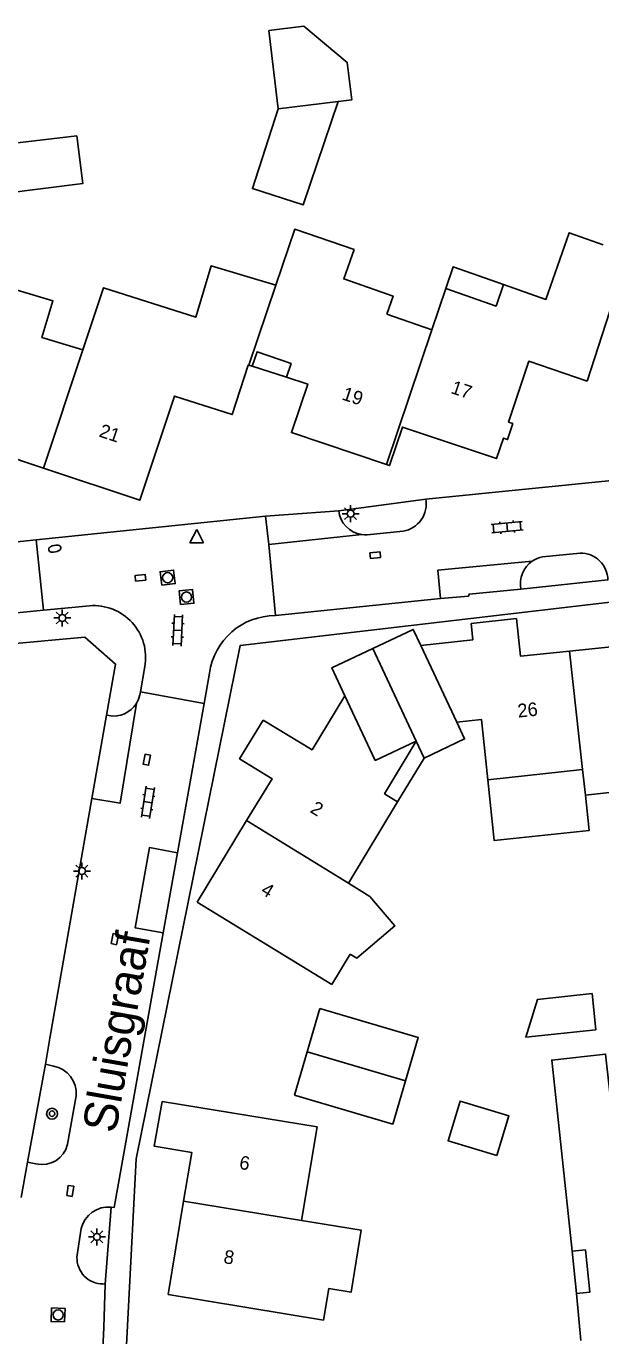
# Model space of a CAD drawing. Extents: x 131000 to 133013, y 393000 to 396501.
# Drawn here: x 131356.6 to 131398.9, y 395699.5 to 395796 of the extents above; entities that cross this region are included whole.
import ezdxf

# ---------------------------------------------------------------- set-up
doc = ezdxf.new("R2010")
doc.units = 0
for name, color, linetype in [('gg-anno-huisnummerreeks BGT', 7, 'Continuous'), ('gg-anno-openbare ruimte label', 7, 'Continuous'), ('gg-bbg-bijgebouw', 7, 'Continuous'), ('gg-bbg-gedigitaliseerde bebouwing', 7, 'Continuous'), ('gg-bbg-gedigitaliseerde bijgebouw', 7, 'Continuous'), ('gg-bbg-hoofdgebouw', 7, 'Continuous'), ('gg-bbg-luifel en loopbrug', 7, 'Continuous'), ('gg-bbg-tussenscheiding', 7, 'Continuous'), ('gg-knt-verharding', 7, 'Continuous'), ('gg-knt-verharding nz', 7, 'Continuous'), ('gt-grn-groengrens', 7, 'Continuous'), ('gt-grn-vlakafsluiter', 7, 'Continuous'), ('gt-symb-boom', 7, 'Continuous'), ('gt-symb-brandkraan', 7, 'Continuous'), ('gt-symb-klinker verharding', 7, 'Continuous'), ('gt-symb-kolk center center', 7, 'Continuous'), ('gt-symb-lichtmast', 7, 'Continuous'), ('gt-symb-rioolschacht', 7, 'Continuous'), ('gt-symb-waterafsluiter', 7, 'Continuous')]:
    doc.layers.add(name, color=color, linetype=linetype)

# ---------------------------------------------------------------- blocks, each defined once
blk = doc.blocks.new('gt0-KL1')
at = {"layer": 'gt-symb-klinker verharding'}
for p, q in [((-1.15, 0.3), (1.15, 0.3)), ((-1, -0.3), (-1, 0.3)), ((-0.5, 0.3), (-0.5, 0.45)), ((0, -0.3), (0, 0.3)), ((0.5, 0.3), (0.5, 0.45)), ((1, -0.3), (1, 0.3)), ((-1.15, -0.3), (1.15, -0.3)), ((-0.5, -0.45), (-0.5, -0.3)), ((0.5, -0.45), (0.5, -0.3))]:
    blk.add_line(p, q, dxfattribs=at)
blk = doc.blocks.new('gt0-LMAST')
at = {"layer": 'gt-symb-lichtmast'}
for p, q in [((-0.182, 0.173), (-0.447, 0.438)), ((-0.005, 0.246), (-0.005, 0.621)), ((0.172, 0.173), (0.437, 0.438)), ((-0.255, -0.004), (-0.63, -0.004)), ((-0.182, -0.181), (-0.447, -0.446)), ((-0.005, -0.254), (-0.005, -0.629)), ((0.437, -0.446), (0.172, -0.181)), ((0.245, -0.004), (0.62, -0.004))]:
    blk.add_line(p, q, dxfattribs=at)
blk.add_circle((-0.005, -0.004), 0.25, dxfattribs=at)
blk = doc.blocks.new('gt0-KOLKCC')
at = {"layer": 'gt-symb-kolk center center'}
blk.add_lwpolyline([(-0.375, 0.2), (0.375, 0.2), (0.375, -0.2), (-0.375, -0.2)], close=True, dxfattribs=at)
blk = doc.blocks.new('gt0-RS')
at = {"layer": 'gt-symb-rioolschacht'}
blk.add_lwpolyline([(-0.5, -0.5), (0.5, -0.5), (0.5, 0.5), (-0.5, 0.5)], close=True, dxfattribs=at)
blk.add_circle((0, 0), 0.375, dxfattribs=at)
blk = doc.blocks.new('gt0-WAFSL')
at = {"layer": 'gt-symb-waterafsluiter'}
for p, q in [((-0.5, -0.333), (0, 0.667)), ((0, 0.667), (0.5, -0.333)), ((0.5, -0.333), (-0.5, -0.333))]:
    blk.add_line(p, q, dxfattribs=at)
blk = doc.blocks.new('gt0-BR')
at = {"layer": 'gt-symb-brandkraan'}
for centre, radius, start, end in [((-0.244, 0), 0.206, 107.56694, 252.43307), ((0.599, -2.664), 3, 106.89205, 107.56694), ((0, -0.691), 0.938, 73.10799, 106.89205), ((-0.599, -2.664), 3, 72.43309, 73.10799), ((0.244, 0), 0.206, 287.56695, 72.43309), ((0.599, 2.664), 3, 252.43307, 253.10797), ((0, 0.691), 0.938, 253.10797, 286.89206), ((-0.599, 2.664), 3, 286.89206, 287.56695)]:
    blk.add_arc(centre, radius, start, end, dxfattribs=at)
blk = doc.blocks.new('gt0-BOOM')
at = {"layer": 'gt-symb-boom'}
for radius in [0.4, 0.2]:
    blk.add_circle((0, 0), radius, dxfattribs=at)

msp = doc.modelspace()

# ---------------------------------------------------------------- linework, layer by layer
at = {"layer": 'gg-bbg-bijgebouw'}
for p, q in [((131378.227, 395723.634), (131377.287, 395720.452)), ((131377.287, 395720.452), (131376.343, 395717.258))]:
    msp.add_line(p, q, dxfattribs=at)
for points in [[(131382.118, 395750.175), (131385.106, 395751.578), (131385.659, 395750.4)], [(131380.063, 395746.683), (131379.091, 395748.753), (131382.118, 395750.175)]]:
    msp.add_lwpolyline(points, dxfattribs=at)
at = {"layer": 'gg-bbg-gedigitaliseerde bebouwing'}
for p, q in [((131400.98, 395779.28), (131397.932, 395769.881)), ((131386.48, 395773.651), (131387.511, 395776.712)), ((131386.48, 395773.651), (131383.152, 395774.815)), ((131397.6, 395741.25), (131390.607, 395740.486)), ((131397.803, 395739.358), (131397.6, 395741.25)), ((131401.427, 395739.754), (131397.803, 395739.358)), ((131383.95, 395738.88), (131380.329, 395732.88)), ((131380.459, 395727.642), (131379.093, 395725.409)), ((131395.62, 395717.079), (131396.817, 395705.747)), ((131376.86, 395708.01), (131378.011, 395714.918)), ((131397.145, 395702.64), (131397.478, 395699.156))]:
    msp.add_line(p, q, dxfattribs=at)
for points in [[(131374.977, 395776.941), (131376.37, 395781.07), (131380.74, 395779.58)], [(131391.772, 395776.995), (131394.891, 395775.903), (131396.609, 395780.81), (131399.125, 395779.929)], [(131383.152, 395774.815), (131383.617, 395776.145), (131379.982, 395777.417), (131380.74, 395779.58)], [(131360.737, 395772.181), (131362.269, 395776.765), (131369.065, 395774.582), (131370.202, 395778.372), (131374.977, 395776.941)], [(131353.343, 395772.731), (131354.67, 395776.96), (131358.533, 395775.801), (131357.719, 395773.086), (131360.737, 395772.181)], [(131387.511, 395776.712), (131391.219, 395775.415), (131391.772, 395776.995)], [(131385.659, 395750.4), (131389.5, 395750.812), (131389.37, 395752.023)], [(131374.039, 395744.896), (131377.648, 395742.705), (131380.063, 395746.683)], [(131390.607, 395740.486), (131390.13, 395744.939), (131388.315, 395744.744)], [(131385.321, 395743.338), (131382.992, 395739.462), (131383.95, 395738.88)], [(131380.459, 395727.642), (131380.941, 395727.35), (131383.741, 395729.718), (131381.899, 395731.895), (131380.329, 395732.88)], [(131399.85, 395715.24), (131399.299, 395720.275), (131395.318, 395719.839), (131395.62, 395717.079)], [(131378.483, 395700.655), (131378.877, 395702.987), (131380.519, 395702.716), (131381.276, 395707.292), (131376.86, 395708.01)], [(131396.817, 395705.747), (131397.811, 395705.852), (131398.14, 395702.735), (131397.145, 395702.64)]]:
    msp.add_lwpolyline(points, dxfattribs=at)
at = {"layer": 'gg-bbg-gedigitaliseerde bijgebouw'}
for p, q in [((131375.14, 395789.96), (131374.448, 395795.724)), ((131385.903, 395742.098), (131385.321, 395743.338))]:
    msp.add_line(p, q, dxfattribs=at)
for points in [[(131374.448, 395795.724), (131377.044, 395796.04), (131380.238, 395793.368), (131380.569, 395790.612), (131379.557, 395790.49)], [(131379.557, 395790.49), (131376.98, 395782.867), (131373.247, 395784.067), (131375.14, 395789.96)], [(131353.792, 395787.206), (131360.291, 395787.956), (131360.731, 395784.443), (131354.888, 395783.712), (131355.466, 395779.095), (131350.271, 395778.579)], [(131388.315, 395744.744), (131388.897, 395743.504), (131385.903, 395742.098)], [(131378.227, 395723.634), (131385.48, 395721.49), (131384.539, 395718.3)], [(131384.539, 395718.3), (131383.6, 395715.12), (131376.343, 395717.258)]]:
    msp.add_lwpolyline(points, dxfattribs=at)
at = {"layer": 'gg-bbg-hoofdgebouw'}
for p, q in [((131372.985, 395771.045), (131373.219, 395770.97)), ((131351.134, 395765.686), (131357.823, 395763.462)), ((131396.624, 395749.982), (131403.533, 395750.683)), ((131372.818, 395737.489), (131369.172, 395731.48)), ((131369.172, 395731.48), (131379.093, 395725.409)), ((131366.58, 395716.787), (131378.011, 395714.918)), ((131368.168, 395709.423), (131367.025, 395702.543)), ((131367.025, 395702.543), (131378.483, 395700.655))]:
    msp.add_line(p, q, dxfattribs=at)
for points in [[(131373.219, 395770.97), (131373.585, 395772.041), (131376.101, 395771.177), (131375.764, 395770.182)], [(131357.823, 395763.462), (131364.935, 395761.097), (131367.506, 395768.779), (131371.761, 395767.412), (131372.933, 395771.062), (131372.985, 395771.045)], [(131383.139, 395763.724), (131383.358, 395763.65), (131384.312, 395766.489), (131391.239, 395764.168), (131391.758, 395765.68), (131392.063, 395765.573), (131392.447, 395766.75), (131392.139, 395766.86), (131393.625, 395771.346), (131397.932, 395769.881)], [(131375.764, 395770.182), (131377.327, 395769.663), (131376.124, 395766.08), (131383.139, 395763.724)], [(131389.37, 395752.023), (131392.717, 395752.374), (131393.011, 395749.615), (131396.624, 395749.982)], [(131374.039, 395744.896), (131372.301, 395742.045), (131374.689, 395740.573), (131372.818, 395737.489)], [(131366.58, 395716.787), (131366.007, 395713.482), (131368.766, 395713.024), (131368.168, 395709.423)]]:
    msp.add_lwpolyline(points, dxfattribs=at)
at = {"layer": 'gg-bbg-luifel en loopbrug'}
for p, q in [((131375.764, 395770.182), (131373.219, 395770.97)), ((131383.95, 395738.88), (131385.903, 395742.098)), ((131396.817, 395705.747), (131397.145, 395702.64))]:
    msp.add_line(p, q, dxfattribs=at)
for points in [[(131391.772, 395776.995), (131388.045, 395778.299), (131387.511, 395776.712)], [(131390.607, 395740.486), (131391.087, 395736.012), (131398.081, 395736.762), (131397.803, 395739.358)], [(131398.292, 395724.733), (131394.27, 395724.31), (131393.401, 395721.529), (131398.564, 395722.053), (131398.292, 395724.733)], [(131391.269, 395712.801), (131392.154, 395715.726), (131388.555, 395716.814), (131387.67, 395713.889), (131391.269, 395712.801)]]:
    msp.add_lwpolyline(points, dxfattribs=at)
at = {"layer": 'gg-bbg-tussenscheiding'}
for p, q in [((131379.557, 395790.49), (131375.14, 395789.96)), ((131372.985, 395771.045), (131374.977, 395776.941)), ((131383.139, 395763.724), (131386.48, 395773.651)), ((131357.823, 395763.462), (131360.737, 395772.181)), ((131382.118, 395750.175), (131385.321, 395743.338)), ((131385.659, 395750.4), (131388.315, 395744.744)), ((131396.624, 395749.982), (131397.6, 395741.25)), ((131372.818, 395737.489), (131380.329, 395732.88)), ((131384.539, 395718.3), (131377.287, 395720.452)), ((131368.168, 395709.423), (131376.86, 395708.01))]:
    msp.add_line(p, q, dxfattribs=at)
msp.add_lwpolyline([(131385.321, 395743.338), (131382.3, 395741.919), (131380.063, 395746.683)], dxfattribs=at)
at = {"layer": 'gg-knt-verharding'}
for p, q in [((131399.999, 395762.574), (131386.031, 395761.181)), ((131357.29, 395758.169), (131374.201, 395759.925)), ((131374.201, 395759.925), (131379.608, 395760.33)), ((131374.201, 395759.925), (131374.445, 395757.837)), ((131357.29, 395758.169), (131357.838, 395753.006)), ((131374.445, 395757.837), (131374.939, 395752.596)), ((131394.632, 395756.924), (131397.408, 395757.197)), ((131374.939, 395752.596), (131387.125, 395753.844)), ((131357.838, 395753.006), (131350.109, 395752.211)), ((131361.219, 395753.318), (131357.838, 395753.006)), ((131364.997, 395746.986), (131365.308, 395748.832)), ((131370.08, 395748.358), (131369.681, 395746.126)), ((131369.681, 395746.126), (131364.997, 395746.986)), ((131369.681, 395746.126), (131367.715, 395735.101)), ((131361.404, 395739.11), (131362.487, 395745.255)), ((131362.487, 395745.255), (131362.663, 395745.223)), ((131367.715, 395735.101), (131366.663, 395729.203)), ((131358.578, 395719.395), (131357.985, 395719.535)), ((131359.615, 395713.624), (131360.237, 395717.198)), ((131356.18, 395709.7), (131356.643, 395712.318)), ((131356.643, 395712.318), (131357.271, 395712.177)), ((131360.613, 395707.41), (131360.302, 395705.311)), ((131362.218, 395703.332), (131362.38, 395703.317)), ((131362.38, 395703.317), (131362.276, 395700.132))]:
    msp.add_line(p, q, dxfattribs=at)
for points in [[(131384.37, 395758.825), (131381.717, 395758.546), (131381.51, 395758.543), (131381.303, 395758.562)], [(131340.052, 395756.828), (131344.515, 395757.285), (131344.582, 395756.854), (131357.29, 395758.169)], [(131448.885, 395725.536), (131420.907, 395751.666), (131414.149, 395755.29), (131372.35, 395750.398), (131364.669, 395712.564), (131363.581, 395691.746), (131366.373, 395680.899), (131376.214, 395652.534), (131376.771, 395649.069), (131374.446, 395644.97)], [(131387.125, 395753.844), (131389.185, 395754.031), (131389.228, 395754.169), (131393.05, 395754.549)], [(131364.684, 395746.121), (131364.841, 395746.427), (131364.945, 395746.757), (131364.997, 395746.986)], [(131361.404, 395739.11), (131358.29, 395721.441), (131357.985, 395719.535)], [(131366.663, 395729.203), (131363.054, 395708.968), (131362.822, 395708.999)]]:
    msp.add_lwpolyline(points, dxfattribs=at)
for centre, radius, start, end in [((131384.044, 395760.818), 2.02, 279.28058, 10.3511), ((131381.586, 395760.53), 1.988, 185.77492, 261.80985), ((131395.024, 395754.949), 2.014, 124.33034, 191.45524), ((131395.015, 395754.967), 1.994, 101.07883, 124.42312), ((131397.466, 395755.201), 1.996, 0.53327, 91.65539), ((131361.542, 395749.506), 3.826, 349.84961, 94.84889), ((131374.934, 395747.697), 4.899, 89.93977, 172.24984), ((131363.003, 395747.181), 1.988, 260.15518, 327.75928), ((131358.213, 395717.394), 2.034, 354.45504, 79.65937), ((131357.719, 395714.074), 1.949, 256.72491, 346.65088), ((131362.635, 395706.929), 2.078, 84.83974, 166.61745), ((131362.219, 395705.25), 1.918, 178.18427, 269.96242), ((131406.18, 395698.116), 43.95, 177.37041, 188.37138)]:
    msp.add_arc(centre, radius, start, end, dxfattribs=at)
at = {"layer": 'gg-knt-verharding nz'}
msp.add_line((131381.303, 395758.562), (131374.445, 395757.837), dxfattribs=at)
for points in [[(131387.125, 395753.844), (131386.927, 395755.954), (131393.888, 395756.612)], [(131364.684, 395746.121), (131363.494, 395738.772), (131361.404, 395739.11)], [(131367.715, 395735.101), (131365.651, 395735.494), (131364.585, 395729.589), (131366.663, 395729.203)]]:
    msp.add_lwpolyline(points, dxfattribs=at)
at = {"layer": 'gt-grn-groengrens'}
for p, q in [((131386.031, 395761.181), (131379.608, 395760.33)), ((131399.462, 395755.22), (131393.05, 395754.549)), ((131356.643, 395712.318), (131357.985, 395719.535)), ((131362.822, 395708.999), (131362.38, 395703.317))]:
    msp.add_line(p, q, dxfattribs=at)
at = {"layer": 'gt-grn-vlakafsluiter'}
msp.add_lwpolyline([(131348.462, 395749.87), (131360.888, 395751.004), (131363.15, 395749.018), (131362.487, 395745.255)], dxfattribs=at)

# ---------------------------------------------------------------- block references
at = {"layer": 'gt-symb-boom'}
msp.add_blockref('gt0-BOOM', (131358.465, 395715.882), dxfattribs=at)
at = {"layer": 'gt-symb-brandkraan', "rotation": -167.993291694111}
msp.add_blockref('gt0-BR', (131358.661, 395757.531), dxfattribs=at)
at = {"layer": 'gt-symb-klinker verharding'}
for p, rotation in [((131392.029, 395759.112), -174.5460811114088), ((131367.732, 395751.517), 87.2491652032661), ((131365.533, 395738.835), 80.9051950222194)]:
    msp.add_blockref('gt0-KL1', p, dxfattribs=dict(at, rotation=rotation))
at = {"layer": 'gt-symb-kolk center center'}
for p, rotation in [((131382.303, 395757.052), 5.568024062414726), ((131364.981, 395755.379), -174.08992967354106), ((131365.456, 395741.968), -101.07387115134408), ((131363.087, 395728.746), 78.99333582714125), ((131359.805, 395710.19), 81.02737338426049)]:
    msp.add_blockref('gt0-KOLKCC', p, dxfattribs=dict(at, rotation=rotation))
at = {"layer": 'gt-symb-lichtmast'}
for p in [(131380.493, 395760.113), (131359.228, 395752.423), (131360.677, 395733.774), (131361.777, 395706.803)]:
    msp.add_blockref('gt0-LMAST', p, dxfattribs=at)
at = {"layer": 'gt-symb-rioolschacht'}
for p, rotation in [((131366.992, 395755.391), 7.125016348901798), ((131368.381, 395753.962), 5.453918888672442), ((131358.911, 395701.048), 88.16532707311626)]:
    msp.add_blockref('gt0-RS', p, dxfattribs=dict(at, rotation=rotation))
at = {"layer": 'gt-symb-waterafsluiter'}
msp.add_blockref('gt0-WAFSL', (131369.134, 395758.283), dxfattribs=at)

# ---------------------------------------------------------------- texts
at = {"layer": 'gg-anno-huisnummerreeks BGT'}
for s, rotation, p in [('19', 341.5, (131379.784, 395768.542)), ('17', 341.5, (131387.814, 395769.007)), ('21', 341.6, (131361.866, 395765.806)), ('26', 5.8, (131392.85, 395745.075)), ('2', 328.7, (131377.435, 395738.137)), ('4', 328.7, (131373.794, 395732.136)), ('6', 350.6, (131372.227, 395711.82)), ('8', 350.6, (131371.074, 395704.877))]:
    msp.add_text(s, height=1, rotation=rotation, dxfattribs=at).set_placement(p)
at = {"layer": 'gg-anno-openbare ruimte label'}
msp.add_text('Sluisgraaf', height=2.5, rotation=80, dxfattribs=at).set_placement((131363.152, 395714.373))

doc.saveas('drawing.dxf')
